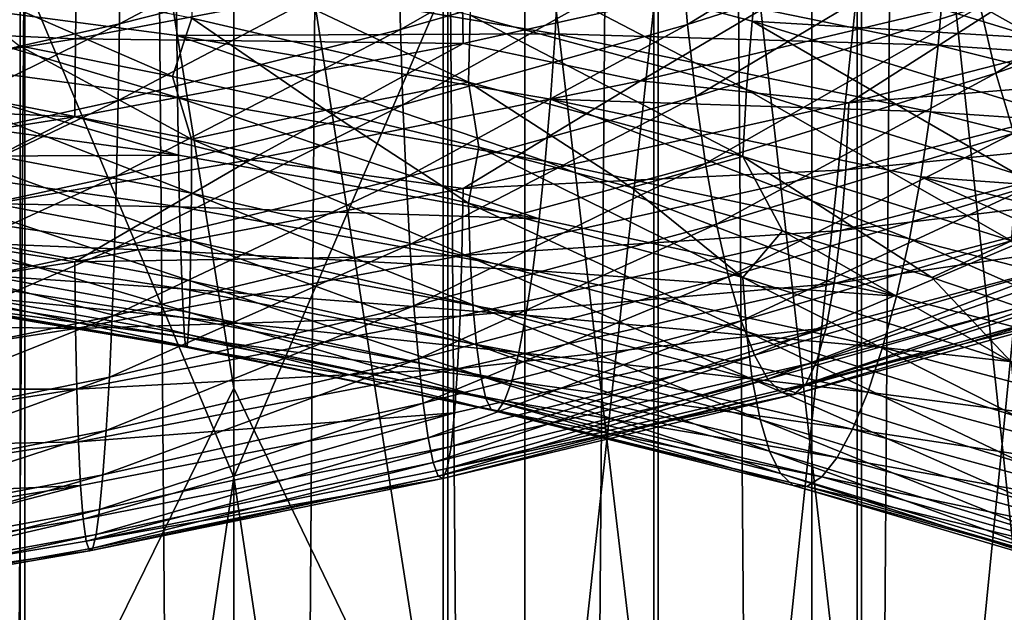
# Model space of a CAD drawing. Header units: metres. Extents: x -44 to 117, y -432 to 89.
# Tile 545 of 656: x -1.11 to 4, y -265.8 to -262.73. Entities that reach past the tile are written whole.
import ezdxf

# ---------------------------------------------------------------- set-up
doc = ezdxf.new("R2010")
doc.units = ezdxf.units.M
doc.layers.add('solid_125568', color=7, linetype='CONTINUOUS')

msp = doc.modelspace()

# ---------------------------------------------------------------- linework, layer by layer
at = {"layer": 'solid_125568'}
for points in [[(0, -312.351715, 242.333755), (0, -117.55674, 207.986145), (-1.509208, -117.572006, 207.899582)], [(-1.509208, -312.366974, 242.247192), (0, -312.351715, 242.333755), (-1.509208, -117.572006, 207.899582)], [(1.509208, -312.366974, 242.247192), (1.509208, -117.572006, 207.899582), (0, -117.55674, 207.986145)], [(1.509208, -312.366974, 242.247192), (0, -117.55674, 207.986145), (0, -312.351715, 242.333755)], [(2.998006, -312.412567, 241.988663), (2.998006, -117.617592, 207.641052), (1.509208, -117.572006, 207.899582)], [(1.509208, -312.366974, 242.247192), (2.998006, -312.412567, 241.988663), (1.509208, -117.572006, 207.899582)], [(4.446262, -312.487854, 241.561676), (4.446262, -117.692879, 207.214066), (2.998006, -117.617592, 207.641052)], [(2.998006, -312.412567, 241.988663), (4.446262, -312.487854, 241.561676), (2.998006, -117.617592, 207.641052)], [(2.998006, -316.805725, 217.073853), (2.998006, -122.010742, 182.726242), (4.446262, -121.935455, 183.153229)], [(4.446262, -316.730438, 217.500839), (2.998006, -316.805725, 217.073853), (4.446262, -121.935455, 183.153229)], [(1.509208, -316.851318, 216.815323), (1.509208, -122.056328, 182.467712), (2.998006, -122.010742, 182.726242)], [(2.998006, -316.805725, 217.073853), (1.509208, -316.851318, 216.815323), (2.998006, -122.010742, 182.726242)], [(-1.509208, -316.851318, 216.815323), (-1.509208, -122.056328, 182.467712), (0, -122.071594, 182.381149)], [(0, -316.866577, 216.72876), (-1.509208, -316.851318, 216.815323), (0, -122.071594, 182.381149)], [(0, -316.866577, 216.72876), (0, -122.071594, 182.381149), (1.509208, -122.056328, 182.467712)], [(1.509208, -316.851318, 216.815323), (0, -316.866577, 216.72876), (1.509208, -122.056328, 182.467712)], [(0, -265.100983, 944.07605), (0, -255.181641, 947.065247), (-1.085199, -262.516632, 944.833923)], [(1.109473, -262.515717, 944.830872), (0, -255.181641, 947.065247), (0, -265.100983, 944.07605)], [(-1.109473, -257.711182, 928.673279), (-2.201037, -266.971252, 925.717041), (-2.201037, -257.773102, 928.88147)], [(-1.109473, -257.711182, 928.673279), (-1.109473, -266.898926, 925.512207), (-2.201037, -266.971252, 925.717041)], [(0, -264.640564, 926.260498), (-1.109473, -266.898926, 925.512207), (-1.109473, -257.711182, 928.673279)], [(0, -259.954315, 927.872864), (0, -264.640564, 926.260498), (-1.109473, -257.711182, 928.673279)], [(1.085199, -257.710266, 928.670227), (1.085199, -266.897888, 925.509216), (0, -259.954315, 927.872864)], [(2.177384, -266.969177, 925.711121), (1.085199, -266.897888, 925.509216), (1.085199, -257.710266, 928.670227)], [(2.177384, -257.771301, 928.875427), (2.177384, -266.969177, 925.711121), (1.085199, -257.710266, 928.670227)], [(3.232239, -267.08728, 926.045837), (2.177384, -266.969177, 925.711121), (2.177384, -257.771301, 928.875427)], [(3.232239, -257.872467, 929.215698), (3.232239, -267.08728, 926.045837), (2.177384, -257.771301, 928.875427)], [(4.231679, -267.250336, 926.50769), (3.232239, -267.08728, 926.045837), (3.232239, -257.872467, 929.215698)], [(4.231679, -258.012085, 929.685181), (4.231679, -267.250336, 926.50769), (3.232239, -257.872467, 929.215698)], [(1.085199, -266.897888, 925.509216), (0, -264.640564, 926.260498), (0, -259.954315, 927.872864)], [(2.351976, -262.751129, 951.784546), (2.31726, -262.361237, 951.694824), (3.744991, -261.898773, 951.502197)], [(3.801071, -262.28656, 951.588135), (2.351976, -262.751129, 951.784546), (3.744991, -261.898773, 951.502197)], [(0.863506, -262.777893, 951.740051), (0.854005, -262.379944, 951.706177), (2.291602, -261.964172, 951.661926)], [(2.31726, -262.361237, 951.694824), (0.863506, -262.777893, 951.740051), (2.291602, -261.964172, 951.661926)], [(-0.593351, -262.749176, 951.602539), (-0.589094, -262.353271, 951.628845), (0.848144, -261.98407, 951.731812)], [(0.854005, -262.379944, 951.706177), (-0.593351, -262.749176, 951.602539), (0.848144, -261.98407, 951.731812)], [(2.727753, -262.382202, 922.837463), (4.167145, -262.82312, 923.06488), (2.776888, -262.039551, 922.698853)], [(4.167145, -262.82312, 923.06488), (4.24241, -262.482025, 922.933289), (2.776888, -262.039551, 922.698853)], [(3.952057, -263.003784, 951.918762), (3.870513, -262.657867, 951.727661), (5.302581, -262.145264, 951.378662)], [(5.414055, -262.487183, 951.560791), (3.952057, -263.003784, 951.918762), (5.302581, -262.145264, 951.378662)], [(3.254865, -272.317871, 940.865662), (4.252891, -272.15387, 940.401123), (4.252891, -262.211365, 943.807312)], [(3.254865, -262.351776, 944.27948), (3.254865, -272.317871, 940.865662), (4.252891, -262.211365, 943.807312)], [(2.395064, -263.124939, 951.928955), (2.351976, -262.751129, 951.784546), (3.801071, -262.28656, 951.588135)], [(3.870513, -262.657867, 951.727661), (2.395064, -263.124939, 951.928955), (3.801071, -262.28656, 951.588135)], [(-2.762721, -262.340485, 956.647339), (-2.793842, -262.737854, 956.737244), (-0.814718, -262.420105, 957.036804)], [(-2.034167, -263.071472, 951.3526), (-2.019839, -262.676208, 951.380493), (-0.589094, -262.353271, 951.628845)], [(-0.593351, -262.749176, 951.602539), (-2.034167, -263.071472, 951.3526), (-0.589094, -262.353271, 951.628845)], [(1.21734, -263.051056, 922.843323), (1.225982, -262.703522, 922.872131), (-0.220284, -262.371216, 922.937805)], [(-0.218917, -262.718842, 922.910034), (1.21734, -263.051056, 922.843323), (-0.220284, -262.371216, 922.937805)], [(0.876469, -263.168976, 951.831421), (0.863506, -262.777893, 951.740051), (2.31726, -262.361237, 951.694824)], [(2.351976, -262.751129, 951.784546), (0.876469, -263.168976, 951.831421), (2.31726, -262.361237, 951.694824)], [(1.225982, -262.703522, 922.872131), (2.658499, -263.089233, 922.949158), (1.239501, -262.348816, 922.841675)], [(1.239501, -262.348816, 922.841675), (2.68803, -262.734924, 922.92157), (2.727753, -262.382202, 922.837463)], [(2.658499, -263.089233, 922.949158), (2.68803, -262.734924, 922.92157), (1.239501, -262.348816, 922.841675)], [(2.201037, -272.436981, 941.203308), (3.254865, -272.317871, 940.865662), (3.254865, -262.351776, 944.27948)], [(2.201037, -262.453796, 944.622681), (2.201037, -272.436981, 941.203308), (3.254865, -262.351776, 944.27948)], [(-0.814718, -262.420105, 957.036804), (-2.793842, -262.737854, 956.737244), (-0.821666, -262.826294, 957.071045)], [(-0.814718, -262.420105, 957.036804), (-0.821666, -262.826294, 957.071045), (1.182698, -262.445862, 957.169922)], [(-0.600116, -263.147247, 951.635864), (-0.593351, -262.749176, 951.602539), (0.854005, -262.379944, 951.706177)], [(0.863506, -262.777893, 951.740051), (-0.600116, -263.147247, 951.635864), (0.854005, -262.379944, 951.706177)], [(1.182698, -262.445862, 957.169922), (1.188655, -262.850494, 957.144287), (3.189544, -262.406494, 957.037903)], [(3.189544, -262.406494, 957.037903), (1.188655, -262.850494, 957.144287), (2.108618, -263.043671, 957.034912)], [(3.189544, -262.406494, 957.037903), (2.108618, -263.043671, 957.034912), (4.111842, -262.567444, 956.833496)], [(2.68803, -262.734924, 922.92157), (4.167145, -262.82312, 923.06488), (2.727753, -262.382202, 922.837463)], [(-0.300024, -262.470306, 917.67865), (-0.296271, -262.808899, 917.821472), (-2.231377, -262.552185, 918.063782)], [(-2.177384, -262.455597, 944.628723), (-1.085199, -272.510345, 941.411072), (-1.085199, -262.516632, 944.833923)], [(-2.177384, -262.455597, 944.628723), (-2.177384, -272.439087, 941.209229), (-1.085199, -272.510345, 941.411072)], [(-1.652725, -262.439606, 923.119812), (-1.11271, -262.862457, 922.938049), (-0.318507, -263.021576, 922.833618)], [(-1.652725, -262.439606, 923.119812), (-0.318507, -263.021576, 922.833618), (-0.218917, -262.718842, 922.910034)], [(1.182698, -262.445862, 957.169922), (-0.821666, -262.826294, 957.071045), (1.188655, -262.850494, 957.144287)], [(1.683807, -262.453918, 917.543701), (1.665335, -262.800568, 917.630554), (-0.300024, -262.470306, 917.67865)], [(-0.300024, -262.470306, 917.67865), (1.665335, -262.800568, 917.630554), (-0.296271, -262.808899, 917.821472)], [(1.109473, -272.509308, 941.408142), (2.201037, -272.436981, 941.203308), (2.201037, -262.453796, 944.622681)], [(1.109473, -262.515717, 944.830872), (1.109473, -272.509308, 941.408142), (2.201037, -262.453796, 944.622681)], [(1.683807, -262.453918, 917.543701), (3.652092, -262.859436, 917.692627), (1.665335, -262.800568, 917.630554)], [(3.681575, -262.512939, 917.665161), (3.652092, -262.859436, 917.692627), (1.683807, -262.453918, 917.543701)], [(0, -265.100983, 944.07605), (-1.085199, -262.516632, 944.833923), (-1.085199, -272.510345, 941.411072)], [(1.109473, -262.515717, 944.830872), (0, -265.100983, 944.07605), (1.109473, -272.509308, 941.408142)], [(3.681575, -262.512939, 917.665161), (5.624385, -262.994019, 918.01062), (3.652092, -262.859436, 917.692627)], [(5.652206, -262.655151, 918.043945), (5.624385, -262.994019, 918.01062), (3.681575, -262.512939, 917.665161)], [(4.044155, -263.315582, 952.159485), (3.952057, -263.003784, 951.918762), (5.414055, -262.487183, 951.560791)], [(-2.231377, -262.552185, 918.063782), (-0.292251, -263.1315, 918.016724), (-2.19585, -262.873871, 918.257568)], [(-2.231377, -262.552185, 918.063782), (-0.296271, -262.808899, 917.821472), (-0.292251, -263.1315, 918.016724)], [(4.111842, -262.567444, 956.833496), (2.108618, -263.043671, 957.034912), (3.189997, -263.159149, 956.80481)], [(4.111842, -262.567444, 956.833496), (3.189997, -263.159149, 956.80481), (5.155152, -262.652588, 956.49707)], [(2.445764, -263.473785, 952.125977), (2.395064, -263.124939, 951.928955), (3.870513, -262.657867, 951.727661)], [(3.952057, -263.003784, 951.918762), (2.445764, -263.473785, 952.125977), (3.870513, -262.657867, 951.727661)], [(5.155152, -262.652588, 956.49707), (3.189997, -263.159149, 956.80481), (5.129257, -263.000732, 956.293152)], [(-0.218917, -262.718842, 922.910034), (-0.318507, -263.021576, 922.833618), (0.476054, -263.196869, 922.773071)], [(-0.218917, -262.718842, 922.910034), (0.476054, -263.196869, 922.773071), (1.21734, -263.051056, 922.843323)], [(1.21734, -263.051056, 922.843323), (2.639946, -263.436554, 922.918213), (1.225982, -262.703522, 922.872131)], [(2.639946, -263.436554, 922.918213), (2.658499, -263.089233, 922.949158), (1.225982, -262.703522, 922.872131)], [(2.658499, -263.089233, 922.949158), (4.061054, -263.528198, 923.166199), (2.68803, -262.734924, 922.92157)], [(2.68803, -262.734924, 922.92157), (4.106266, -263.174683, 923.143188), (4.167145, -262.82312, 923.06488)], [(4.061054, -263.528198, 923.166199), (4.106266, -263.174683, 923.143188), (2.68803, -262.734924, 922.92157)], [(-2.793842, -262.737854, 956.737244), (-2.816974, -263.143311, 956.769287), (-0.821666, -262.826294, 957.071045)], [(-2.057123, -263.468903, 951.383789), (-2.034167, -263.071472, 951.3526), (-0.593351, -262.749176, 951.602539)], [(-0.600116, -263.147247, 951.635864), (-2.057123, -263.468903, 951.383789), (-0.593351, -262.749176, 951.602539)], [(-0.609053, -263.538574, 951.726685), (-0.600116, -263.147247, 951.635864), (0.863506, -262.777893, 951.740051)], [(0.876469, -263.168976, 951.831421), (-0.609053, -263.538574, 951.726685), (0.863506, -262.777893, 951.740051)], [(0.892719, -263.54425, 951.978088), (0.876469, -263.168976, 951.831421), (2.351976, -262.751129, 951.784546)], [(2.395064, -263.124939, 951.928955), (0.892719, -263.54425, 951.978088), (2.351976, -262.751129, 951.784546)], [(-0.821666, -262.826294, 957.071045), (-2.816974, -263.143311, 956.769287), (-0.825816, -263.230927, 957.044739)], [(-0.821666, -262.826294, 957.071045), (-0.825816, -263.230927, 957.044739), (1.188655, -262.850494, 957.144287)], [(1.665335, -262.800568, 917.630554), (1.64215, -263.13913, 917.771729), (-0.296271, -262.808899, 917.821472)], [(-0.296271, -262.808899, 917.821472), (1.614618, -263.461761, 917.96521), (-0.292251, -263.1315, 918.016724)], [(-0.296271, -262.808899, 917.821472), (1.64215, -263.13913, 917.771729), (1.614618, -263.461761, 917.96521)], [(1.665335, -262.800568, 917.630554), (3.612016, -263.205536, 917.775818), (1.64215, -263.13913, 917.771729)], [(3.652092, -262.859436, 917.692627), (3.612016, -263.205536, 917.775818), (1.665335, -262.800568, 917.630554)], [(-2.19585, -262.873871, 918.257568), (-0.287747, -263.430328, 918.262268), (-2.155742, -263.171539, 918.501404)], [(-2.19585, -262.873871, 918.257568), (-0.292251, -263.1315, 918.016724), (-0.287747, -263.430328, 918.262268)], [(-1.653357, -263.069031, 922.885193), (-0.219443, -263.347473, 922.674377), (-1.11271, -262.862457, 922.938049)], [(-0.219443, -263.347473, 922.674377), (-0.318507, -263.021576, 922.833618), (-1.11271, -262.862457, 922.938049)], [(1.188655, -262.850494, 957.144287), (-0.825816, -263.230927, 957.044739), (0.08373, -263.455261, 957.028076)], [(1.188655, -262.850494, 957.144287), (0.08373, -263.455261, 957.028076), (2.108618, -263.043671, 957.034912)], [(3.652092, -262.859436, 917.692627), (5.579216, -263.339935, 918.033508), (3.612016, -263.205536, 917.775818)], [(5.624385, -262.994019, 918.01062), (5.579216, -263.339935, 918.033508), (3.652092, -262.859436, 917.692627)], [(-0.219443, -263.347473, 922.674377), (0.476054, -263.196869, 922.773071), (-0.318507, -263.021576, 922.833618)], [(2.503022, -263.788788, 952.373657), (2.445764, -263.473785, 952.125977), (3.952057, -263.003784, 951.918762)], [(4.044155, -263.315582, 952.159485), (2.503022, -263.788788, 952.373657), (3.952057, -263.003784, 951.918762)], [(5.129257, -263.000732, 956.293152), (3.173867, -263.506989, 956.5979), (5.087627, -263.316467, 956.040527)], [(3.189997, -263.159149, 956.80481), (3.173867, -263.506989, 956.5979), (5.129257, -263.000732, 956.293152)], [(-1.664854, -263.350281, 922.678772), (-0.220844, -263.627899, 922.466858), (-1.653357, -263.069031, 922.885193)], [(-0.220844, -263.627899, 922.466858), (-0.219443, -263.347473, 922.674377), (-1.653357, -263.069031, 922.885193)], [(2.108618, -263.043671, 957.034912), (0.08373, -263.455261, 957.028076), (1.189019, -263.603485, 956.909607)], [(1.21734, -263.051056, 922.843323), (0.476054, -263.196869, 922.773071), (1.270273, -263.388885, 922.756348)], [(2.108618, -263.043671, 957.034912), (1.189019, -263.603485, 956.909607), (3.189997, -263.159149, 956.80481)], [(1.21734, -263.051056, 922.843323), (1.270273, -263.388885, 922.756348), (2.061502, -263.597778, 922.783142)], [(1.21734, -263.051056, 922.843323), (2.061502, -263.597778, 922.783142), (2.639946, -263.436554, 922.918213)], [(2.639946, -263.436554, 922.918213), (4.032798, -263.875214, 923.13208), (2.658499, -263.089233, 922.949158)], [(4.032798, -263.875214, 923.13208), (4.061054, -263.528198, 923.166199), (2.658499, -263.089233, 922.949158)], [(-2.816974, -263.143311, 956.769287), (-2.831186, -263.547302, 956.741455), (-0.825816, -263.230927, 957.044739)], [(-0.292251, -263.1315, 918.016724), (1.583468, -263.76059, 918.208862), (-0.287747, -263.430328, 918.262268)], [(-0.292251, -263.1315, 918.016724), (1.614618, -263.461761, 917.96521), (1.583468, -263.76059, 918.208862)], [(0.912005, -263.894775, 952.177979), (0.892719, -263.54425, 951.978088), (2.395064, -263.124939, 951.928955)], [(2.445764, -263.473785, 952.125977), (0.912005, -263.894775, 952.177979), (2.395064, -263.124939, 951.928955)], [(1.64215, -263.13913, 917.771729), (3.50338, -263.865021, 918.101074), (1.614618, -263.461761, 917.96521)], [(1.64215, -263.13913, 917.771729), (3.562154, -263.543365, 917.912598), (3.50338, -263.865021, 918.101074)], [(3.612016, -263.205536, 917.775818), (3.562154, -263.543365, 917.912598), (1.64215, -263.13913, 917.771729)], [(-2.155742, -263.171539, 918.501404), (-0.287747, -263.430328, 918.262268), (-2.111225, -263.438019, 918.792114)], [(-2.087863, -263.859528, 951.471985), (-2.057123, -263.468903, 951.383789), (-0.600116, -263.147247, 951.635864)], [(-0.609053, -263.538574, 951.726685), (-2.087863, -263.859528, 951.471985), (-0.600116, -263.147247, 951.635864)], [(-0.619827, -263.914215, 951.872925), (-0.609053, -263.538574, 951.726685), (0.876469, -263.168976, 951.831421)], [(0.892719, -263.54425, 951.978088), (-0.619827, -263.914215, 951.872925), (0.876469, -263.168976, 951.831421)], [(3.189997, -263.159149, 956.80481), (1.189019, -263.603485, 956.909607), (3.173867, -263.506989, 956.5979)], [(-0.825816, -263.230927, 957.044739), (-2.831186, -263.547302, 956.741455), (-1.955051, -263.803833, 956.812012)], [(-0.825816, -263.230927, 957.044739), (-1.955051, -263.803833, 956.812012), (0.08373, -263.455261, 957.028076)], [(-0.219443, -263.347473, 922.674377), (1.216927, -263.679443, 922.606445), (0.476054, -263.196869, 922.773071)], [(1.216927, -263.679443, 922.606445), (1.270273, -263.388885, 922.756348), (0.476054, -263.196869, 922.773071)], [(3.612016, -263.205536, 917.775818), (5.51799, -263.685028, 918.110718), (3.562154, -263.543365, 917.912598)], [(5.579216, -263.339935, 918.033508), (5.51799, -263.685028, 918.110718), (3.612016, -263.205536, 917.775818)], [(-0.220844, -263.627899, 922.466858), (1.225637, -263.959717, 922.398743), (-0.219443, -263.347473, 922.674377)], [(1.225637, -263.959717, 922.398743), (1.216927, -263.679443, 922.606445), (-0.219443, -263.347473, 922.674377)], [(2.565487, -264.062134, 952.668701), (2.503022, -263.788788, 952.373657), (4.044155, -263.315582, 952.159485)], [(4.144881, -263.58548, 952.446838), (2.565487, -264.062134, 952.668701), (4.044155, -263.315582, 952.159485)], [(5.087627, -263.316467, 956.040527), (3.148012, -263.821899, 956.341003), (5.031738, -263.593109, 955.746155)], [(3.173867, -263.506989, 956.5979), (3.148012, -263.821899, 956.341003), (5.087627, -263.316467, 956.040527)], [(-1.683481, -263.597961, 922.423218), (-0.223242, -263.874573, 922.209839), (-1.664854, -263.350281, 922.678772)], [(-0.223242, -263.874573, 922.209839), (-0.220844, -263.627899, 922.466858), (-1.664854, -263.350281, 922.678772)], [(1.216927, -263.679443, 922.606445), (2.63965, -264.065247, 922.679871), (1.270273, -263.388885, 922.756348)], [(2.63965, -264.065247, 922.679871), (2.061502, -263.597778, 922.783142), (1.270273, -263.388885, 922.756348)], [(-0.287747, -263.430328, 918.262268), (-0.282332, -263.698212, 918.555054), (-2.111225, -263.438019, 918.792114)], [(-2.111225, -263.438019, 918.792114), (-0.282332, -263.698212, 918.555054), (-2.063128, -263.668823, 919.121948)], [(-0.287747, -263.430328, 918.262268), (1.583468, -263.76059, 918.208862), (-0.282332, -263.698212, 918.555054)], [(2.639946, -263.436554, 922.918213), (2.061502, -263.597778, 922.783142), (2.845674, -263.823151, 922.853088)], [(2.639946, -263.436554, 922.918213), (2.845674, -263.823151, 922.853088), (3.619294, -264.064789, 922.965576)], [(2.639946, -263.436554, 922.918213), (3.619294, -264.064789, 922.965576), (4.032798, -263.875214, 923.13208)], [(0.08373, -263.455261, 957.028076), (-1.955051, -263.803833, 956.812012), (-0.825547, -263.983551, 956.808716)], [(0.08373, -263.455261, 957.028076), (-0.825547, -263.983551, 956.808716), (1.189019, -263.603485, 956.909607)], [(0.933781, -264.2117, 952.429016), (0.912005, -263.894775, 952.177979), (2.445764, -263.473785, 952.125977)], [(2.503022, -263.788788, 952.373657), (0.933781, -264.2117, 952.429016), (2.445764, -263.473785, 952.125977)], [(1.614618, -263.461761, 917.96521), (3.436925, -264.162659, 918.339294), (1.583468, -263.76059, 918.208862)], [(1.614618, -263.461761, 917.96521), (3.50338, -263.865021, 918.101074), (3.436925, -264.162659, 918.339294)], [(-2.125542, -264.234436, 951.615173), (-2.087863, -263.859528, 951.471985), (-0.609053, -263.538574, 951.726685)], [(-0.619827, -263.914215, 951.872925), (-2.125542, -264.234436, 951.615173), (-0.609053, -263.538574, 951.726685)], [(-0.632175, -264.265228, 952.072571), (-0.619827, -263.914215, 951.872925), (0.892719, -263.54425, 951.978088)], [(0.912005, -263.894775, 952.177979), (-0.632175, -264.265228, 952.072571), (0.892719, -263.54425, 951.978088)], [(3.173867, -263.506989, 956.5979), (1.182836, -263.950989, 956.700867), (3.148012, -263.821899, 956.341003)], [(1.189019, -263.603485, 956.909607), (1.182836, -263.950989, 956.700867), (3.173867, -263.506989, 956.5979)], [(3.562154, -263.543365, 917.912598), (5.352658, -264.341034, 918.420715), (3.50338, -263.865021, 918.101074)], [(3.562154, -263.543365, 917.912598), (5.442013, -264.021332, 918.240417), (5.352658, -264.341034, 918.420715)], [(5.51799, -263.685028, 918.110718), (5.442013, -264.021332, 918.240417), (3.562154, -263.543365, 917.912598)], [(-1.708765, -263.807068, 922.12561), (-0.226676, -264.082458, 921.910522), (-1.683481, -263.597961, 922.423218)], [(-0.226676, -264.082458, 921.910522), (-0.223242, -263.874573, 922.209839), (-1.683481, -263.597961, 922.423218)], [(1.189019, -263.603485, 956.909607), (-0.825547, -263.983551, 956.808716), (1.182836, -263.950989, 956.700867)], [(2.63965, -264.065247, 922.679871), (2.845674, -263.823151, 922.853088), (2.061502, -263.597778, 922.783142)], [(2.631545, -264.289581, 953.003357), (2.565487, -264.062134, 952.668701), (4.144881, -263.58548, 952.446838)], [(4.251706, -263.809357, 952.773193), (2.631545, -264.289581, 953.003357), (4.144881, -263.58548, 952.446838)], [(5.031738, -263.593109, 955.746155), (3.113409, -264.097229, 956.041321), (4.963049, -263.824005, 955.417114)], [(3.148012, -263.821899, 956.341003), (3.113409, -264.097229, 956.041321), (5.031738, -263.593109, 955.746155)], [(-0.223242, -263.874573, 922.209839), (1.239495, -264.206268, 922.141785), (-0.220844, -263.627899, 922.466858)], [(1.239495, -264.206268, 922.141785), (1.225637, -263.959717, 922.398743), (-0.220844, -263.627899, 922.466858)], [(-2.063128, -263.668823, 919.121948), (-0.2759, -263.930573, 918.887207), (-2.013023, -263.860046, 919.482239)], [(-0.282332, -263.698212, 918.555054), (-0.2759, -263.930573, 918.887207), (-2.063128, -263.668823, 919.121948)], [(-0.282332, -263.698212, 918.555054), (1.54972, -264.028473, 918.499695), (-0.2759, -263.930573, 918.887207)], [(1.583468, -263.76059, 918.208862), (1.54972, -264.028473, 918.499695), (-0.282332, -263.698212, 918.555054)], [(2.658373, -264.346039, 922.4729), (2.63965, -264.065247, 922.679871), (1.216927, -263.679443, 922.606445)], [(1.225637, -263.959717, 922.398743), (2.658373, -264.346039, 922.4729), (1.216927, -263.679443, 922.606445)], [(-1.955051, -263.803833, 956.812012), (-2.831013, -264.298889, 956.504333), (-0.825547, -263.983551, 956.808716)], [(-1.740234, -263.972443, 921.793152), (-0.231187, -264.246429, 921.57605), (-1.708765, -263.807068, 922.12561)], [(-0.231187, -264.246429, 921.57605), (-0.226676, -264.082458, 921.910522), (-1.708765, -263.807068, 922.12561)], [(0.957284, -264.487122, 952.727905), (0.933781, -264.2117, 952.429016), (2.503022, -263.788788, 952.373657)], [(2.565487, -264.062134, 952.668701), (0.957284, -264.487122, 952.727905), (2.503022, -263.788788, 952.373657)], [(1.583468, -263.76059, 918.208862), (3.436925, -264.162659, 918.339294), (1.54972, -264.028473, 918.499695)], [(3.148012, -263.821899, 956.341003), (1.173045, -264.265259, 956.441467), (3.113409, -264.097229, 956.041321)], [(1.182836, -263.950989, 956.700867), (1.173045, -264.265259, 956.441467), (3.148012, -263.821899, 956.341003)], [(2.699919, -264.467712, 953.368652), (2.631545, -264.289581, 953.003357), (4.251706, -263.809357, 952.773193)], [(2.63965, -264.065247, 922.679871), (4.032623, -264.504791, 922.89209), (2.845674, -263.823151, 922.853088)], [(4.362344, -263.983795, 953.129761), (2.699919, -264.467712, 953.368652), (4.251706, -263.809357, 952.773193)], [(4.032623, -264.504791, 922.89209), (3.619294, -264.064789, 922.965576), (2.845674, -263.823151, 922.853088)], [(4.963049, -263.824005, 955.417114), (3.021734, -264.502625, 955.342407), (4.882947, -264.002472, 955.060486)], [(4.963049, -263.824005, 955.417114), (3.071021, -264.326355, 955.706055), (3.021734, -264.502625, 955.342407)], [(3.113409, -264.097229, 956.041321), (3.071021, -264.326355, 955.706055), (4.963049, -263.824005, 955.417114)], [(-2.013023, -263.860046, 919.482239), (-0.269, -264.123505, 919.25), (-1.962546, -264.007782, 919.864197)], [(-0.2759, -263.930573, 918.887207), (-0.269, -264.123505, 919.25), (-2.013023, -263.860046, 919.482239)], [(-0.64613, -264.582703, 952.323364), (-0.632175, -264.265228, 952.072571), (0.912005, -263.894775, 952.177979)], [(0.933781, -264.2117, 952.429016), (-0.64613, -264.582703, 952.323364), (0.912005, -263.894775, 952.177979)], [(-0.226676, -264.082458, 921.910522), (1.257949, -264.41394, 921.842834), (-0.223242, -263.874573, 922.209839)], [(1.257949, -264.41394, 921.842834), (1.239495, -264.206268, 922.141785), (-0.223242, -263.874573, 922.209839)], [(3.50338, -263.865021, 918.101074), (5.251648, -264.636353, 918.649963), (3.436925, -264.162659, 918.339294)], [(3.50338, -263.865021, 918.101074), (5.352658, -264.341034, 918.420715), (5.251648, -264.636353, 918.649963)], [(4.032798, -263.875214, 923.13208), (3.619294, -264.064789, 922.965576), (4.379606, -264.322632, 923.120056)], [(-2.169387, -264.584686, 951.81134), (-2.125542, -264.234436, 951.615173), (-0.619827, -263.914215, 951.872925)], [(-0.632175, -264.265228, 952.072571), (-2.169387, -264.584686, 951.81134), (-0.619827, -263.914215, 951.872925)], [(-0.825547, -263.983551, 956.808716), (-0.821712, -264.330719, 956.599182), (1.182836, -263.950989, 956.700867)], [(1.182836, -263.950989, 956.700867), (-0.821712, -264.330719, 956.599182), (1.173045, -264.265259, 956.441467)], [(-0.2759, -263.930573, 918.887207), (1.514416, -264.260895, 918.830017), (-0.269, -264.123505, 919.25)], [(1.54972, -264.028473, 918.499695), (1.514416, -264.260895, 918.830017), (-0.2759, -263.930573, 918.887207)], [(2.688331, -264.593292, 922.21759), (2.658373, -264.346039, 922.4729), (1.225637, -263.959717, 922.398743)], [(1.239495, -264.206268, 922.141785), (2.688331, -264.593292, 922.21759), (1.225637, -263.959717, 922.398743)], [(-0.825547, -263.983551, 956.808716), (-2.831013, -264.298889, 956.504333), (-0.821712, -264.330719, 956.599182)], [(-1.962546, -264.007782, 919.864197), (-0.262249, -264.273041, 919.634521), (-1.912883, -264.108215, 920.259094)], [(-0.269, -264.123505, 919.25), (-0.262249, -264.273041, 919.634521), (-1.962546, -264.007782, 919.864197)], [(-1.777344, -264.089081, 921.432983), (-0.236742, -264.361481, 921.213562), (-1.740234, -263.972443, 921.793152)], [(-0.236742, -264.361481, 921.213562), (-0.231187, -264.246429, 921.57605), (-1.740234, -263.972443, 921.793152)], [(2.769367, -264.593048, 953.755615), (2.699919, -264.467712, 953.368652), (4.362344, -263.983795, 953.129761)], [(4.474543, -264.105469, 953.507751), (2.769367, -264.593048, 953.755615), (4.362344, -263.983795, 953.129761)], [(4.882947, -264.002472, 955.060486), (2.966081, -264.619537, 954.95752), (4.79247, -264.122009, 954.68335)], [(4.882947, -264.002472, 955.060486), (3.021734, -264.502625, 955.342407), (2.966081, -264.619537, 954.95752)], [(0.981833, -264.716766, 953.06665), (0.957284, -264.487122, 952.727905), (2.565487, -264.062134, 952.668701)], [(2.631545, -264.289581, 953.003357), (0.981833, -264.716766, 953.06665), (2.565487, -264.062134, 952.668701)], [(1.54972, -264.028473, 918.499695), (3.364392, -264.429199, 918.624268), (1.514416, -264.260895, 918.830017)], [(3.436925, -264.162659, 918.339294), (3.364392, -264.429199, 918.624268), (1.54972, -264.028473, 918.499695)], [(-1.912883, -264.108215, 920.259094), (-0.255808, -264.375305, 920.032043), (-1.864839, -264.157532, 920.658081)], [(-0.262249, -264.273041, 919.634521), (-0.255808, -264.375305, 920.032043), (-1.912883, -264.108215, 920.259094)], [(-1.81925, -264.151947, 921.052185), (-0.243004, -264.422638, 920.830261), (-1.777344, -264.089081, 921.432983)], [(-0.243004, -264.422638, 920.830261), (-0.236742, -264.361481, 921.213562), (-1.777344, -264.089081, 921.432983)], [(-0.231187, -264.246429, 921.57605), (1.280447, -264.577728, 921.508911), (-0.226676, -264.082458, 921.910522)], [(1.280447, -264.577728, 921.508911), (1.257949, -264.41394, 921.842834), (-0.226676, -264.082458, 921.910522)], [(3.113409, -264.097229, 956.041321), (1.160117, -264.539642, 956.138794), (3.071021, -264.326355, 955.706055)], [(1.173045, -264.265259, 956.441467), (1.160117, -264.539642, 956.138794), (3.113409, -264.097229, 956.041321)], [(4.061149, -264.786713, 922.686707), (4.032623, -264.504791, 922.89209), (2.63965, -264.065247, 922.679871)], [(2.658373, -264.346039, 922.4729), (4.061149, -264.786713, 922.686707), (2.63965, -264.065247, 922.679871)], [(2.838257, -264.662292, 954.155334), (2.769367, -264.593048, 953.755615), (4.474543, -264.105469, 953.507751)], [(4.585671, -264.171143, 953.898438), (2.838257, -264.662292, 954.155334), (4.474543, -264.105469, 953.507751)], [(4.032623, -264.504791, 922.89209), (4.379606, -264.322632, 923.120056), (3.619294, -264.064789, 922.965576)], [(-1.864839, -264.157532, 920.658081), (-0.249456, -264.426422, 920.433594), (-1.81925, -264.151947, 921.052185)], [(-0.255808, -264.375305, 920.032043), (-0.249456, -264.426422, 920.433594), (-1.864839, -264.157532, 920.658081)], [(-0.249456, -264.426422, 920.433594), (-0.243004, -264.422638, 920.830261), (-1.81925, -264.151947, 921.052185)], [(-0.269, -264.123505, 919.25), (1.478033, -264.453949, 919.190979), (-0.262249, -264.273041, 919.634521)], [(1.514416, -264.260895, 918.830017), (1.478033, -264.453949, 919.190979), (-0.269, -264.123505, 919.25)], [(4.79247, -264.122009, 954.68335), (2.966081, -264.619537, 954.95752), (4.692653, -264.177704, 954.293213)], [(3.436925, -264.162659, 918.339294), (5.251648, -264.636353, 918.649963), (3.364392, -264.429199, 918.624268)], [(-0.661857, -264.858795, 952.622131), (-0.64613, -264.582703, 952.323364), (0.933781, -264.2117, 952.429016)], [(0.957284, -264.487122, 952.727905), (-0.661857, -264.858795, 952.622131), (0.933781, -264.2117, 952.429016)], [(2.728466, -264.801849, 921.921021), (2.688331, -264.593292, 922.21759), (1.239495, -264.206268, 922.141785)], [(1.257949, -264.41394, 921.842834), (2.728466, -264.801849, 921.921021), (1.239495, -264.206268, 922.141785)], [(2.904504, -264.67218, 954.55896), (2.838257, -264.662292, 954.155334), (4.585671, -264.171143, 953.898438)], [(4.692653, -264.177704, 954.293213), (2.904504, -264.67218, 954.55896), (4.585671, -264.171143, 953.898438)], [(2.966081, -264.619537, 954.95752), (2.904504, -264.67218, 954.55896), (4.692653, -264.177704, 954.293213)], [(-2.21892, -264.901459, 952.058472), (-2.169387, -264.584686, 951.81134), (-0.632175, -264.265228, 952.072571)], [(-0.64613, -264.582703, 952.323364), (-2.21892, -264.901459, 952.058472), (-0.632175, -264.265228, 952.072571)], [(-0.821712, -264.330719, 956.599182), (-0.815326, -264.64447, 956.339111), (1.173045, -264.265259, 956.441467)], [(1.173045, -264.265259, 956.441467), (-0.815326, -264.64447, 956.339111), (1.160117, -264.539642, 956.138794)], [(-0.236742, -264.361481, 921.213562), (1.30651, -264.692596, 921.147278), (-0.231187, -264.246429, 921.57605)], [(1.30651, -264.692596, 921.147278), (1.280447, -264.577728, 921.508911), (-0.231187, -264.246429, 921.57605)], [(1.514416, -264.260895, 918.830017), (3.287747, -264.660217, 918.948547), (1.478033, -264.453949, 919.190979)], [(3.364392, -264.429199, 918.624268), (3.287747, -264.660217, 918.948547), (1.514416, -264.260895, 918.830017)], [(-2.831013, -264.298889, 956.504333), (-2.817203, -264.645599, 956.295166), (-0.821712, -264.330719, 956.599182)], [(-0.262249, -264.273041, 919.634521), (1.440983, -264.603577, 919.57373), (-0.255808, -264.375305, 920.032043)], [(1.478033, -264.453949, 919.190979), (1.440983, -264.603577, 919.57373), (-0.262249, -264.273041, 919.634521)], [(1.007176, -264.897125, 953.436401), (0.981833, -264.716766, 953.06665), (2.631545, -264.289581, 953.003357)], [(2.699919, -264.467712, 953.368652), (1.007176, -264.897125, 953.436401), (2.631545, -264.289581, 953.003357)], [(-0.821712, -264.330719, 956.599182), (-2.817203, -264.645599, 956.295166), (-0.815326, -264.64447, 956.339111)], [(-0.243004, -264.422638, 920.830261), (1.335961, -264.753571, 920.765015), (-0.236742, -264.361481, 921.213562)], [(1.335961, -264.753571, 920.765015), (1.30651, -264.692596, 921.147278), (-0.236742, -264.361481, 921.213562)], [(3.071021, -264.326355, 955.706055), (1.126589, -264.942352, 955.432556), (3.021734, -264.502625, 955.342407)], [(3.071021, -264.326355, 955.706055), (1.144505, -264.767548, 955.800049), (1.126589, -264.942352, 955.432556)], [(1.160117, -264.539642, 956.138794), (1.144505, -264.767548, 955.800049), (3.071021, -264.326355, 955.706055)], [(4.106869, -265.035522, 922.434509), (4.061149, -264.786713, 922.686707), (2.658373, -264.346039, 922.4729)], [(2.688331, -264.593292, 922.21759), (4.106869, -265.035522, 922.434509), (2.658373, -264.346039, 922.4729)], [(-0.255808, -264.375305, 920.032043), (1.404129, -264.705933, 919.969543), (-0.249456, -264.426422, 920.433594)], [(1.440983, -264.603577, 919.57373), (1.404129, -264.705933, 919.969543), (-0.255808, -264.375305, 920.032043)], [(2.777722, -264.966705, 921.590271), (2.728466, -264.801849, 921.921021), (1.257949, -264.41394, 921.842834)], [(1.280447, -264.577728, 921.508911), (2.777722, -264.966705, 921.590271), (1.257949, -264.41394, 921.842834)], [(-0.249456, -264.426422, 920.433594), (1.368718, -264.757202, 920.369568), (-0.243004, -264.422638, 920.830261)], [(1.404129, -264.705933, 919.969543), (1.368718, -264.757202, 920.369568), (-0.249456, -264.426422, 920.433594)], [(1.368718, -264.757202, 920.369568), (1.335961, -264.753571, 920.765015), (-0.243004, -264.422638, 920.830261)], [(1.033092, -265.02475, 953.827942), (1.007176, -264.897125, 953.436401), (2.699919, -264.467712, 953.368652)], [(2.769367, -264.593048, 953.755615), (1.033092, -265.02475, 953.827942), (2.699919, -264.467712, 953.368652)], [(1.478033, -264.453949, 919.190979), (3.20849, -264.851715, 919.303406), (1.440983, -264.603577, 919.57373)], [(3.287747, -264.660217, 918.948547), (3.20849, -264.851715, 919.303406), (1.478033, -264.453949, 919.190979)], [(3.364392, -264.429199, 918.624268), (5.141148, -264.900208, 918.925293), (3.287747, -264.660217, 918.948547)], [(5.251648, -264.636353, 918.649963), (5.141148, -264.900208, 918.925293), (3.364392, -264.429199, 918.624268)], [(-0.679097, -265.089172, 952.960815), (-0.661857, -264.858795, 952.622131), (0.957284, -264.487122, 952.727905)], [(0.981833, -264.716766, 953.06665), (-0.679097, -265.089172, 952.960815), (0.957284, -264.487122, 952.727905)], [(3.021734, -264.502625, 955.342407), (1.106385, -265.057526, 955.043579), (2.966081, -264.619537, 954.95752)], [(3.021734, -264.502625, 955.342407), (1.126589, -264.942352, 955.432556), (1.106385, -265.057526, 955.043579)], [(-0.815326, -264.64447, 956.339111), (-0.806432, -264.918274, 956.035706), (1.160117, -264.539642, 956.138794)], [(1.160117, -264.539642, 956.138794), (-0.806432, -264.918274, 956.035706), (1.144505, -264.767548, 955.800049)], [(-2.273704, -265.176788, 952.353149), (-2.21892, -264.901459, 952.058472), (-0.64613, -264.582703, 952.323364)], [(-0.661857, -264.858795, 952.622131), (-2.273704, -265.176788, 952.353149), (-0.64613, -264.582703, 952.323364)], [(1.05897, -265.096222, 954.232361), (1.033092, -265.02475, 953.827942), (2.769367, -264.593048, 953.755615)], [(2.838257, -264.662292, 954.155334), (1.05897, -265.096222, 954.232361), (2.769367, -264.593048, 953.755615)], [(2.966081, -264.619537, 954.95752), (1.106385, -265.057526, 955.043579), (2.904504, -264.67218, 954.55896)], [(2.83511, -265.082794, 921.232483), (2.777722, -264.966705, 921.590271), (1.280447, -264.577728, 921.508911)], [(1.30651, -264.692596, 921.147278), (2.83511, -265.082794, 921.232483), (1.280447, -264.577728, 921.508911)], [(1.440983, -264.603577, 919.57373), (3.128055, -264.999756, 919.680115), (1.404129, -264.705933, 919.969543)], [(3.20849, -264.851715, 919.303406), (3.128055, -264.999756, 919.680115), (1.440983, -264.603577, 919.57373)], [(4.168233, -265.246033, 922.142395), (4.106869, -265.035522, 922.434509), (2.688331, -264.593292, 922.21759)], [(2.728466, -264.801849, 921.921021), (4.168233, -265.246033, 922.142395), (2.688331, -264.593292, 922.21759)], [(-2.817203, -264.645599, 956.295166), (-2.794711, -264.959045, 956.036072), (-0.815326, -264.64447, 956.339111)], [(-0.815326, -264.64447, 956.339111), (-2.794711, -264.959045, 956.036072), (-0.806432, -264.918274, 956.035706)], [(0, -264.640564, 926.260498), (0, -269.283508, 924.527405), (-1.109473, -266.898926, 925.512207)], [(1.085199, -266.897888, 925.509216), (0, -269.283508, 924.527405), (0, -264.640564, 926.260498)], [(1.083738, -265.108246, 954.640564), (1.05897, -265.096222, 954.232361), (2.838257, -264.662292, 954.155334)], [(2.904504, -264.67218, 954.55896), (1.083738, -265.108246, 954.640564), (2.838257, -264.662292, 954.155334)], [(1.106385, -265.057526, 955.043579), (1.083738, -265.108246, 954.640564), (2.904504, -264.67218, 954.55896)], [(3.287747, -264.660217, 918.948547), (5.024026, -265.128235, 919.239502), (3.20849, -264.851715, 919.303406)], [(5.141148, -264.900208, 918.925293), (5.024026, -265.128235, 919.239502), (3.287747, -264.660217, 918.948547)], [(-0.697076, -265.270325, 953.330566), (-0.679097, -265.089172, 952.960815), (0.981833, -264.716766, 953.06665)], [(1.007176, -264.897125, 953.436401), (-0.697076, -265.270325, 953.330566), (0.981833, -264.716766, 953.06665)], [(2.899944, -265.145081, 920.854736), (2.83511, -265.082794, 921.232483), (1.30651, -264.692596, 921.147278)], [(1.335961, -264.753571, 920.765015), (2.899944, -265.145081, 920.854736), (1.30651, -264.692596, 921.147278)], [(1.404129, -264.705933, 919.969543), (3.04832, -265.100494, 920.070007), (1.368718, -264.757202, 920.369568)], [(3.128055, -264.999756, 919.680115), (3.04832, -265.100494, 920.070007), (1.404129, -264.705933, 919.969543)], [(-0.806432, -264.918274, 956.035706), (-0.795088, -265.145538, 955.696411), (1.144505, -264.767548, 955.800049)], [(1.144505, -264.767548, 955.800049), (-0.795088, -265.145538, 955.696411), (-0.78143, -265.319641, 955.328369)], [(1.144505, -264.767548, 955.800049), (-0.78143, -265.319641, 955.328369), (1.126589, -264.942352, 955.432556)], [(2.971542, -265.150177, 920.464417), (2.899944, -265.145081, 920.854736), (1.335961, -264.753571, 920.765015)], [(1.368718, -264.757202, 920.369568), (2.971542, -265.150177, 920.464417), (1.335961, -264.753571, 920.765015)], [(3.04832, -265.100494, 920.070007), (2.971542, -265.150177, 920.464417), (1.368718, -264.757202, 920.369568)], [(4.243691, -265.413177, 921.817322), (4.168233, -265.246033, 922.142395), (2.728466, -264.801849, 921.921021)], [(2.777722, -264.966705, 921.590271), (4.243691, -265.413177, 921.817322), (2.728466, -264.801849, 921.921021)], [(-2.332543, -265.406433, 952.687683), (-2.273704, -265.176788, 952.353149), (-0.661857, -264.858795, 952.622131)], [(-0.679097, -265.089172, 952.960815), (-2.332543, -265.406433, 952.687683), (-0.661857, -264.858795, 952.622131)], [(3.20849, -264.851715, 919.303406), (4.902788, -265.316589, 919.584045), (3.128055, -264.999756, 919.680115)], [(5.024026, -265.128235, 919.239502), (4.902788, -265.316589, 919.584045), (3.20849, -264.851715, 919.303406)], [(-2.794711, -264.959045, 956.036072), (-2.764092, -265.232666, 955.734314), (-0.806432, -264.918274, 956.035706)], [(-0.806432, -264.918274, 956.035706), (-2.764092, -265.232666, 955.734314), (-0.795088, -265.145538, 955.696411)], [(-0.714988, -265.398773, 953.72229), (-0.697076, -265.270325, 953.330566), (1.007176, -264.897125, 953.436401)], [(1.033092, -265.02475, 953.827942), (-0.714988, -265.398773, 953.72229), (1.007176, -264.897125, 953.436401)], [(1.126589, -264.942352, 955.432556), (-0.78143, -265.319641, 955.328369), (-0.765953, -265.434082, 954.938904)], [(1.126589, -264.942352, 955.432556), (-0.765953, -265.434082, 954.938904), (1.106385, -265.057526, 955.043579)], [(4.331758, -265.53183, 921.466309), (4.243691, -265.413177, 921.817322), (2.777722, -264.966705, 921.590271)], [(2.83511, -265.082794, 921.232483), (4.331758, -265.53183, 921.466309), (2.777722, -264.966705, 921.590271)], [(-0.732417, -265.4711, 954.127014), (-0.714988, -265.398773, 953.72229), (1.033092, -265.02475, 953.827942)], [(1.05897, -265.096222, 954.232361), (-0.732417, -265.4711, 954.127014), (1.033092, -265.02475, 953.827942)], [(3.128055, -264.999756, 919.680115), (4.779874, -265.461334, 919.950439), (3.04832, -265.100494, 920.070007)], [(4.902788, -265.316589, 919.584045), (4.779874, -265.461334, 919.950439), (3.128055, -264.999756, 919.680115)], [(1.106385, -265.057526, 955.043579), (-0.765953, -265.434082, 954.938904), (1.083738, -265.108246, 954.640564)], [(4.431245, -265.597015, 921.096436), (4.331758, -265.53183, 921.466309), (2.83511, -265.082794, 921.232483)], [(2.899944, -265.145081, 920.854736), (4.431245, -265.597015, 921.096436), (2.83511, -265.082794, 921.232483)], [(-2.393646, -265.586884, 953.053101), (-2.332543, -265.406433, 952.687683), (-0.679097, -265.089172, 952.960815)], [(-0.697076, -265.270325, 953.330566), (-2.393646, -265.586884, 953.053101), (-0.679097, -265.089172, 952.960815)], [(0, -274.859589, 940.597778), (0, -265.100983, 944.07605), (-1.085199, -272.510345, 941.411072)], [(-0.765953, -265.434082, 954.938904), (-0.74941, -265.483978, 954.535583), (1.083738, -265.108246, 954.640564)], [(-0.74941, -265.483978, 954.535583), (-0.732417, -265.4711, 954.127014), (1.05897, -265.096222, 954.232361)], [(1.083738, -265.108246, 954.640564), (-0.74941, -265.483978, 954.535583), (1.05897, -265.096222, 954.232361)], [(1.109473, -272.509308, 941.408142), (0, -265.100983, 944.07605), (0, -274.859589, 940.597778)], [(3.04832, -265.100494, 920.070007), (4.658157, -265.558777, 920.3302), (2.971542, -265.150177, 920.464417)], [(4.779874, -265.461334, 919.950439), (4.658157, -265.558777, 920.3302), (3.04832, -265.100494, 920.070007)], [(-2.764092, -265.232666, 955.734314), (-2.725918, -265.459839, 955.397156), (-0.795088, -265.145538, 955.696411)], [(-0.795088, -265.145538, 955.696411), (-2.725918, -265.459839, 955.397156), (-2.680836, -265.634033, 955.03186)], [(-0.795088, -265.145538, 955.696411), (-2.680836, -265.634033, 955.03186), (-0.78143, -265.319641, 955.328369)], [(4.540878, -265.605194, 920.714966), (4.431245, -265.597015, 921.096436), (2.899944, -265.145081, 920.854736)], [(2.971542, -265.150177, 920.464417), (4.540878, -265.605194, 920.714966), (2.899944, -265.145081, 920.854736)], [(4.658157, -265.558777, 920.3302), (4.540878, -265.605194, 920.714966), (2.971542, -265.150177, 920.464417)], [(-2.455188, -265.714691, 953.440552), (-2.393646, -265.586884, 953.053101), (-0.697076, -265.270325, 953.330566)], [(-0.714988, -265.398773, 953.72229), (-2.455188, -265.714691, 953.440552), (-0.697076, -265.270325, 953.330566)], [(-0.78143, -265.319641, 955.328369), (-2.680836, -265.634033, 955.03186), (-2.62985, -265.748688, 954.64563)], [(-0.78143, -265.319641, 955.328369), (-2.62985, -265.748688, 954.64563), (-0.765953, -265.434082, 954.938904)], [(-0.765953, -265.434082, 954.938904), (-2.62985, -265.748688, 954.64563), (-0.74941, -265.483978, 954.535583)], [(-2.515732, -265.786499, 953.841187), (-2.455188, -265.714691, 953.440552), (-0.714988, -265.398773, 953.72229)], [(-0.732417, -265.4711, 954.127014), (-2.515732, -265.786499, 953.841187), (-0.714988, -265.398773, 953.72229)], [(-2.62985, -265.748688, 954.64563), (-2.574299, -265.79892, 954.24585), (-0.74941, -265.483978, 954.535583)], [(-2.574299, -265.79892, 954.24585), (-2.515732, -265.786499, 953.841187), (-0.732417, -265.4711, 954.127014)], [(-0.74941, -265.483978, 954.535583), (-2.574299, -265.79892, 954.24585), (-0.732417, -265.4711, 954.127014)]]:
    msp.add_3dface(points, dxfattribs=at)

doc.saveas('drawing.dxf')
